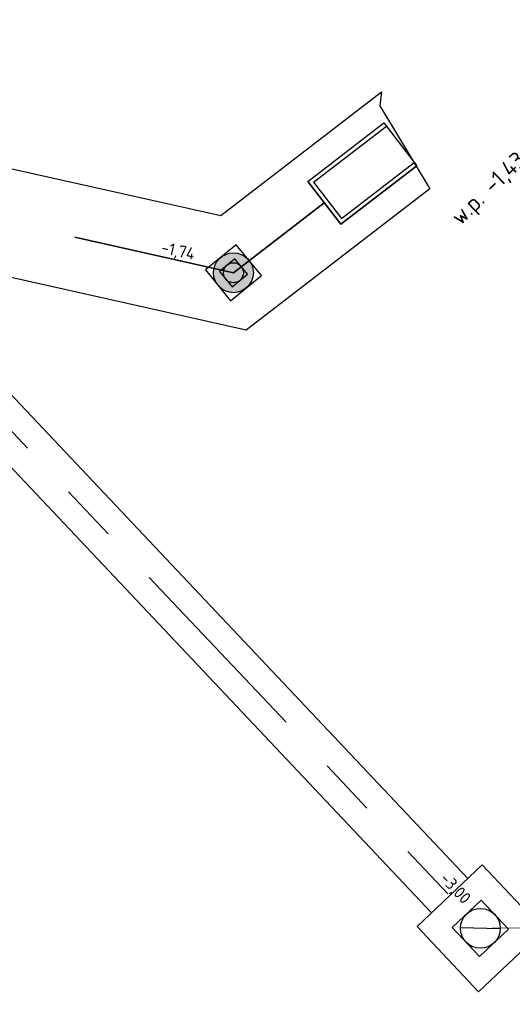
# Model space of a CAD drawing. Header units: metres. Extents: x 92403 to 95147, y 464428 to 465602.
# Tile 559 of 568: x 93471 to 93486, y 465243 to 465273. Entities that reach past the tile are written whole.
import ezdxf
from ezdxf.enums import TextEntityAlignment as Align

# ---------------------------------------------------------------- set-up
doc = ezdxf.new("R2010")
doc.units = ezdxf.units.M
doc.linetypes.add('RI-GWA', pattern=[18.45, 6, -1.8, 1.75, -1.8, 1.75, -1.8, 1.75, -1.8])
doc.linetypes.add('RI-HWA', pattern=[7.4, 5, -2.4])
doc.layers.get('0').update_dxf_attribs({"linetype": 'CONTINUOUS'})
for name, color, linetype, lineweight, true_color in [('B-OI-RI-GWA_TRANSPORTLEIDING-G', 7, 'RI-GWA', 18, 0xff8400), ('N-OI-RI-HWA_RIOOLPUT_INSPECTIEPUT-S', 7, 'CONTINUOUS', 25, 0x007bff), ('N-OI-RI-HWA_STROOMRICHTING-S', 7, 'CONTINUOUS', 25, 0x007bff), ('N-OI-RI-HWA_TRANSPORTLEIDING-G', 7, 'RI-HWA', 35, 0x007bff), ('N-OI-RI-HWA_UITSTROOMBAK-S', 7, 'CONTINUOUS', 25, 0x007bff)]:
    doc.layers.add(name, color=color, linetype=linetype, lineweight=lineweight, true_color=true_color)
doc.layers.add('B-WE-RI-GWA_RIOOLPUT_INSPECTIEPUT-S', color=30, linetype='CONTINUOUS', lineweight=25, transparency=0.3)
for name, color, linetype, lineweight in [('B-WE-RI-GWA_STROOMRICHTING-S', 30, 'CONTINUOUS', 25), ('B-WE-VH-VERHARDING_FUNDERING-G', 252, 'CONTINUOUS', 18), ('B-WE-WH-WATERPEIL-T25', 7, 'CONTINUOUS', 25), ('N-WE-GW-ONTGRAVING-V', 2, 'CONTINUOUS', 30), ('N-WE-RI-PUT_BETON-S', 7, 'CONTINUOUS', 25)]:
    doc.layers.add(name, color=color, linetype=linetype, lineweight=lineweight)
doc.styles.add('NLCS-ISO', font='NLCS-ISO.ttf')
doc.styles.add('NLCS-ISO-M200-T25', font='NLCS-ISO.ttf', dxfattribs={"height": 0.5})

# ---------------------------------------------------------------- blocks, each defined once
blk = doc.blocks.new('N-SRI-PUT_BETON-SO')
blk.add_hatch(color=256).paths.add_polyline_path([(1.41, 1.41, 0.664858), (-2, 0.02), (-2, -0.02, 0.196534), (-1.41, -1.41)])
at = {"lineweight": -3, "flags": 128}
blk.add_lwpolyline([(2, -2), (2, 2), (-2, 2), (-2, -2)], close=True, dxfattribs=at)
at = {"lineweight": -3}
blk.add_circle((0, 0), 2, dxfattribs=at)
blk = doc.blocks.new('SRI-UITSTROOMBAK-SO')
at = {"color": 7}
for p, q in [((-3.25, 11.56), (3.25, 11.56)), ((-3.25, 0), (-3.25, 11.56)), ((-2.75, 0.5), (-2.75, 11.56)), ((2.75, 0.5), (2.75, 11.56)), ((3.25, 0), (3.25, 11.56)), ((-3.25, 0), (3.25, 0)), ((-2.75, 0.5), (2.75, 0.5))]:
    blk.add_line(p, q, dxfattribs=at)
at = {"flags": 128}
blk.add_lwpolyline([(-3.25, 11.56), (3.25, 11.56), (3.25, 0), (-3.25, 0)], close=True, dxfattribs=at)
blk = doc.blocks.new('B-SRI-PUT_GWA-SO')
blk.add_line((-1.414, -1.414), (1.414, 1.414))
at = {"lineweight": -3, "flags": 128}
blk.add_lwpolyline([(2, -2), (2, 2), (-2, 2), (-2, -2)], close=True, dxfattribs=at)
at = {"lineweight": -3}
blk.add_circle((0, 0), 2, dxfattribs=at)
blk = doc.blocks.new('N-SRI-PUT_HWA-SO')
h = blk.add_hatch(color=256)
h.dxf.hatch_style = 1
h.paths.add_polyline_path([(-2, 0, 1), (2, 0, 1)])
at = {"lineweight": -3, "flags": 128}
blk.add_lwpolyline([(-2, -2), (2, -2), (2, 2), (-2, 2)], close=True, dxfattribs=at)
at = {"lineweight": -3}
blk.add_circle((0, 0), 2, dxfattribs=at)
blk = doc.blocks.new('*U284')
at = {"ltscale": 0.1}
blk.add_hatch(color=256, dxfattribs=at).paths.add_polyline_path([(2.5, 0), (-2.5, -0.83), (-2.5, 0.83)])
at = {"ltscale": 0.1, "flags": 128}
blk.add_lwpolyline([(2.5, 0), (-2.5, -0.83), (-2.5, 0.83)], close=True, dxfattribs=at)
at = {"ltscale": 0.1, "style": 'NLCS-ISO'}
for tag, p in [('BOBL', (-38.23, 0)), ('MAT', (-0.5, 0.5))]:
    blk.add_attdef(tag, text='', height=1.8, dxfattribs=at).set_placement(p, align=Align.BOTTOM_RIGHT)
for tag, p in [('DIA', (0.5, 0.5)), ('BOBR', (37.85, 0))]:
    blk.add_attdef(tag, text='', height=1.8, dxfattribs=at).set_placement(p, align=Align.BOTTOM_LEFT)
blk.add_attdef('JVA', text='', height=1.8, dxfattribs=at).set_placement((0, -1), align=Align.TOP_CENTER)
at = {"ltscale": 0.1, "style": 'NLCS-ISO', "flags": 1}
blk.add_attdef('PUTNR-L', text='', height=1.8, dxfattribs=at).set_placement((-0.82, -5.89), align=Align.BOTTOM_RIGHT)
blk.add_attdef('PUTNR-L', text='', height=1.8, dxfattribs=at).set_placement((1.95, -5.77), align=Align.BOTTOM_LEFT)
blk = doc.blocks.new('*U405')
at = {"ltscale": 0.1, "style": 'NLCS-ISO'}
for tag, p in [('BOBL', (-145.73, 0)), ('MAT', (-1, 0.5))]:
    blk.add_attdef(tag, text='', height=1.8, dxfattribs=at).set_placement(p, align=Align.BOTTOM_RIGHT)
for tag, p in [('DIA', (1, 0.5)), ('BOBR', (144.49, 0))]:
    blk.add_attdef(tag, text='', height=1.8, dxfattribs=at).set_placement(p, align=Align.BOTTOM_LEFT)
blk.add_attdef('JVA', text='', height=1.8, dxfattribs=at).set_placement((0, -1), align=Align.TOP_CENTER)

msp = doc.modelspace()

# ---------------------------------------------------------------- linework, layer by layer
at = {"layer": 'B-OI-RI-GWA_TRANSPORTLEIDING-G', "flags": 128}
msp.add_lwpolyline([(93388.56, 465351.63), (93405.12, 465329.59), (93442.62, 465290.09), (93484.957, 465245.278), (93533.232, 465245.594)], dxfattribs=at)
at = {"layer": 'B-WE-VH-VERHARDING_FUNDERING-G', "lineweight": 13, "flags": 128}
for points in [[(93443.954932, 465289.769132), (93484.575061, 465246.77437)], [(93442.864589, 465288.739009), (93483.484718, 465245.744247)], [(93484.902802, 465243.369581), (93486.865419, 465245.223802), (93485.011198, 465247.186419), (93483.048581, 465245.332198), (93484.902802, 465243.369581)]]:
    msp.add_lwpolyline(points, dxfattribs=at)
at = {"layer": 'N-OI-RI-HWA_TRANSPORTLEIDING-G', "flags": 128}
for points in [[(93458.285529, 465269.3042), (93477.514024, 465265.012408)], [(93480.250567, 465267.11522), (93477.514024, 465265.012408)]]:
    msp.add_lwpolyline(points, dxfattribs=at)
at = {"layer": 'N-WE-GW-ONTGRAVING-V', "flags": 128}
msp.add_lwpolyline([(93385.161698, 465211.839092), (93422.410042, 465242.16203), (93457.876985, 465271.034757), (93477.132376, 465266.736962), (93481.972587, 465270.456272), (93481.927, 465270.04), (93483.431527, 465267.541709), (93477.895673, 465263.287855), (93458.694073, 465267.573643), (93425.223643, 465240.326226), (93425.630065, 465239.826981), (93388.939149, 465210.011523)], dxfattribs=at)

# ---------------------------------------------------------------- block references
at = {"layer": 'B-WE-RI-GWA_RIOOLPUT_INSPECTIEPUT-S', "xscale": 0.3, "yscale": 0.3, "zscale": 0.3, "rotation": 133.3732578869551}
msp.add_blockref('B-SRI-PUT_GWA-SO', (93484.957, 465245.278), dxfattribs=at)
at = {"layer": 'B-WE-RI-GWA_STROOMRICHTING-S'}
ref = msp.add_blockref('*U405', (93463.7885, 465267.684), dxfattribs=dict(at, xscale=0.2, yscale=0.2, zscale=0.2, rotation=313.3732578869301))
ref.add_attrib('BOBR', '-3,00', dxfattribs={"layer": '0', "ltscale": 0.1, "height": 0.36, "rotation": 313.3732579, "style": 'NLCS-ISO'}).set_placement((93483.634497, 465246.677816), align=Align.BOTTOM_LEFT)
at = {"layer": 'N-OI-RI-HWA_RIOOLPUT_INSPECTIEPUT-S', "xscale": 0.3, "yscale": 0.3, "zscale": 0.3, "rotation": 219.1838772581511}
msp.add_blockref('N-SRI-PUT_HWA-SO', (93477.514024, 465265.012408), dxfattribs=at)
at = {"layer": 'N-OI-RI-HWA_STROOMRICHTING-S', "xscale": 0.2, "yscale": 0.2, "zscale": 0.2, "rotation": 347.417841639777}
msp.add_blockref('*U284', (93467.899777, 465267.158304), dxfattribs=at).add_auto_attribs({'MAT': 'BT', 'DIA': '%%C600', 'BOBL': '-1,70', 'BOBR': '-1,74'})
at = {"layer": 'N-OI-RI-HWA_UITSTROOMBAK-S', "xscale": 0.2499999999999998, "yscale": 0.2499999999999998, "zscale": 0.2499999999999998, "rotation": 307.5393591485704}
msp.add_blockref('SRI-UITSTROOMBAK-SO', (93480.250567, 465267.11522), dxfattribs=at)
at = {"layer": 'N-WE-RI-PUT_BETON-S', "xscale": 0.15, "yscale": 0.15, "zscale": 0.15, "rotation": 219.7758164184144}
msp.add_blockref('N-SRI-PUT_BETON-SO', (93477.514024, 465265.012408), dxfattribs=at)

# ---------------------------------------------------------------- texts
at = {"layer": 'B-WE-WH-WATERPEIL-T25', "insert": (93484.011582, 465266.775972), "char_height": 0.5, "attachment_point": 1, "rotation": 43.9107368, "style": 'NLCS-ISO-M200-T25'}
msp.add_mtext_dynamic_manual_height_columns('w.p. -1,43m ', width=5.11952087, gutter_width=2.5, heights=[0], dxfattribs=at)

doc.saveas('drawing.dxf')
